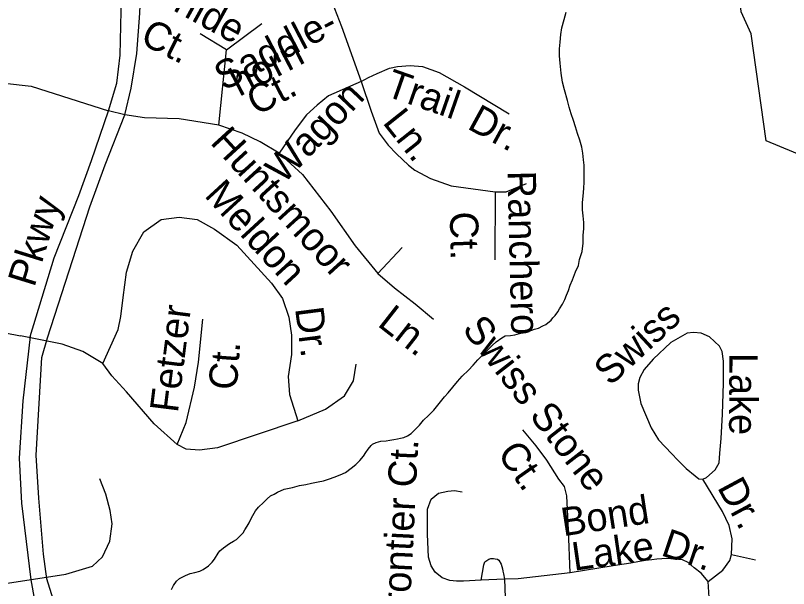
# Model space of a CAD drawing. Extents: x 2001466 to 2224147, y 644118 to 847247.
# Drawn here: x 2048135 to 2050726, y 738203 to 740122 of the extents above; entities that cross this region are included whole.
import ezdxf

# ---------------------------------------------------------------- set-up
doc = ezdxf.new("R2010")
doc.units = 0
for name, color, linetype in [('Exist Hydrographic Creek Single Shore', 7, 'Continuous'), ('Exist Hydrographic Misc Water Feature', 7, 'Continuous'), ('Exist Road Non-System Type 51', 7, 'Continuous'), ('Exist Road Non-System Type 51 Label', 7, 'Continuous')]:
    doc.layers.add(name, color=color, linetype=linetype)

msp = doc.modelspace()

# ---------------------------------------------------------------- linework, layer by layer
at = {"layer": 'Exist Hydrographic Creek Single Shore'}
msp.add_lwpolyline([(2050967.8, 739532.2), (2050893.2, 739602.3), (2050651, 739702.4), (2050601.2, 740061.1), (2050567.2, 740134), (2050542.2, 740400.2), (2050433.1, 740592.8), (2050433.1, 740750.2), (2050457.1, 740835), (2050457.1, 741068), (2050298.1, 741225.4), (2050257.1, 741318.1), (2050131, 741875.2)], dxfattribs=at)
at = {"layer": 'Exist Hydrographic Misc Water Feature'}
for points in [[(2049460.9, 738722), (2049478.8, 738740), (2049489, 738750.2), (2049502.7, 738766.3), (2049518.9, 738782.1), (2049537, 738800.1), (2049555, 738822.1), (2049572.7, 738844.2), (2049584.8, 738858.1), (2049616.8, 738896.3), (2049632.3, 738914.2), (2049652.8, 738934.2), (2049668.6, 738950.5), (2049684.4, 738968.4), (2049700.2, 738984.6), (2049720.5, 739004.7), (2049732.4, 739016.7), (2049746.4, 739028.8), (2049764.4, 739042.7), (2049776.3, 739048.6), (2049794.1, 739050.7), (2049808.5, 739052.6), (2049824.5, 739056.7), (2049844.2, 739062.6), (2049856.5, 739064.8), (2049874.5, 739071), (2049888.2, 739075), (2049902.4, 739083), (2049912.4, 739086.8), (2049930.5, 739101), (2049936, 739109.1), (2049944.2, 739116.8), (2049952.2, 739129), (2049958, 739139), (2049968.4, 739154.9), (2049976.2, 739171.2), (2049982.2, 739184.8), (2049987.9, 739201), (2049993.8, 739219.2), (2050002.1, 739237), (2050011.9, 739263.1), (2050021.9, 739285.1), (2050025.6, 739305.2), (2050033.8, 739331.2), (2050037.7, 739359), (2050037.7, 739385), (2050039.6, 739409), (2050039.6, 739428.9), (2050037.7, 739451.1), (2050035.5, 739471.3), (2050035.7, 739495.2), (2050037.7, 739517.2), (2050039.4, 739542.9), (2050041.4, 739564.9), (2050041.4, 739592.9), (2050041.4, 739620.9), (2050039.2, 739639.1), (2050036.9, 739660.9), (2050033, 739680.9), (2050026.9, 739705), (2050019.1, 739726.9), (2050011.3, 739748.8), (2050004.7, 739770.9), (2049996.9, 739793.1), (2049990.8, 739815.2), (2049984.6, 739836.8), (2049975, 739872.7), (2049968.6, 739898.8), (2049964.3, 739928.7), (2049960.6, 739962.9), (2049958.6, 739986.7), (2049958.4, 740010.7), (2049960.4, 740032.7), (2049962.7, 740058.8), (2049966.4, 740080.9), (2049974.4, 740108.9), (2049980.5, 740132.7)], [(2048657.9, 738198.8), (2048664.3, 738212.8), (2048674.1, 738226.8), (2048684, 738236.6), (2048704.3, 738246.5), (2048720.1, 738252.7), (2048736.1, 738256.7), (2048752.1, 738260.8), (2048764.2, 738266.7), (2048782, 738279), (2048794.1, 738290.9), (2048801.7, 738301.1), (2048814, 738320.7), (2048819.9, 738328.8), (2048831.8, 738339.1), (2048852.1, 738353.1), (2048865.7, 738361.2), (2048875.7, 738367), (2048885.7, 738377.2), (2048898.1, 738389.1), (2048904, 738399.2), (2048911.8, 738411), (2048917.7, 738423.1), (2048925.9, 738439.3), (2048939.7, 738463.1), (2048949.7, 738475), (2048965.5, 738491.2), (2048977.8, 738503.2), (2048989.7, 738513.2), (2049001.6, 738519), (2049013.3, 738525.4), (2049035.4, 738535.4), (2049063.1, 738541.3), (2049087.1, 738547.4), (2049107.4, 738551.3), (2049127.3, 738555.6), (2049149.4, 738559.5), (2049167.7, 738563.6), (2049187.4, 738569.6), (2049203.2, 738575.7), (2049223.3, 738583.6), (2049241.3, 738591.8), (2049259.4, 738605.7), (2049275.3, 738617.9), (2049289.1, 738632), (2049301.2, 738645.6), (2049309.2, 738657.8), (2049317.2, 738669.9), (2049327.2, 738681.8), (2049331.3, 738685.7), (2049343.4, 738691.9), (2049359.2, 738696), (2049377.1, 738697.8), (2049389.4, 738700), (2049403.3, 738701.9), (2049415, 738704.2), (2049425.2, 738705.9), (2049436.9, 738708.2), (2049449, 738714), (2049460.9, 738722)]]:
    msp.add_lwpolyline(points, dxfattribs=at)
at = {"layer": 'Exist Road Non-System Type 51'}
for p, q in [((2048842.3, 740007.5), (2048960.4, 740095.6)), ((2048842.3, 740007.5), (2048753.2, 740060.5)), ((2048815.9, 739754.8), (2048842.3, 740007.5)), ((2048500.7, 739789.5), (2048446.3, 739802.7)), ((2049742.7, 739531.9), (2049741.1, 739304)), ((2049349.8, 739257.9), (2049431.3, 739344.4)), ((2048100.2, 739059.3), (2048151.7, 739049.3)), ((2049773.4, 738233.6), (2049695.6, 738230.8)), ((2049773.4, 738233.6), (2049783.7, 737983))]:
    msp.add_line(p, q, dxfattribs=at)
for points in [[(2048183.8, 739046.9), (2048264.1, 739310.6), (2048346.5, 739518.7), (2048389.7, 739636.1), (2048446.3, 739802.7), (2048474.3, 739895.2), (2048485.9, 739989.3), (2048489.2, 740136.3), (2048489.7, 740287.5), (2048497.9, 740368.4), (2048507.8, 740426.2), (2048517.7, 740477.4), (2048539.2, 740555), (2048562.8, 740613.7), (2048593.7, 740690.9), (2048638.2, 740797.1), (2048668.3, 740840.3), (2048745.5, 740948.4), (2048807.2, 741007.6)], [(2048500.7, 739789.5), (2048522.2, 739879), (2048542, 739994.6), (2048551.9, 740130), (2048557.7, 740286.3)], [(2049188.6, 740187), (2049227.2, 740085.1), (2049293, 739901.4)], [(2049293, 739901.4), (2049317.8, 739914.6), (2049347.5, 739927.9), (2049388.7, 739946), (2049415.1, 739951), (2049458, 739954.3), (2049499.3, 739951), (2049555.4, 739931.2), (2049639.6, 739883.3), (2049789.9, 739792.4)], [(2047814.6, 739104.1), (2047777.4, 739639.3), (2047805.3, 739737), (2047893.7, 739834.7), (2048000.6, 739881.3), (2048098.3, 739895.2), (2048186.7, 739885.9), (2048446.3, 739802.7)], [(2049293, 739901.4), (2049184.1, 739853.5), (2049146.1, 739822.2), (2049109.8, 739789.1), (2049071.9, 739739.6), (2049019.1, 739661)], [(2049293, 739901.4), (2049326.6, 739801.4), (2049354.2, 739727.7), (2049383.9, 739688.1), (2049412, 739658.4), (2049451.6, 739620.4), (2049473.1, 739603.9), (2049525.9, 739575.8), (2049595.2, 739551), (2049742.7, 739531.9)], [(2048570.9, 737493.5), (2048494.7, 737608.8), (2048443.2, 737711.8), (2048362.9, 737879.5), (2048323.8, 737966.1), (2048239.4, 738235.6), (2048229.1, 738318), (2048212.6, 738505.4), (2048204.4, 738649.7), (2048222.9, 738976), (2048241.5, 739042.8), (2048338.2, 739339.4), (2048383.5, 739481.6), (2048435, 739621.7), (2048500.7, 739789.5)], [(2048815.9, 739754.8), (2048683, 739775.9), (2048567.2, 739779.4), (2048500.7, 739789.5)], [(2049019.1, 739661), (2048954.3, 739699.2), (2048894.5, 739727.5), (2048815.9, 739754.8)], [(2049019.1, 739661), (2049097.2, 739589.5), (2049191.9, 739466.4), (2049273.4, 739350.7), (2049349.8, 739257.9)], [(2049742.7, 739531.9), (2049769.1, 739531.9), (2049780, 739531.2), (2049847.7, 739559.3)], [(2048427.1, 738956.2), (2048478.7, 739070.3), (2048487.3, 739113.4), (2048495.9, 739178), (2048506.7, 739261.9), (2048528.2, 739333), (2048564.8, 739397.6), (2048622.8, 739438.5), (2048683.1, 739447.1), (2048743.3, 739438.5), (2048801.4, 739406.2), (2048876.7, 739352.4), (2048992.9, 739225.3), (2049029.4, 739173.7), (2049051, 739111.2), (2049059.6, 739051), (2049059.6, 738986.4), (2049048.8, 738913.2), (2049053.1, 738852.9), (2049081.1, 738764.6)], [(2049349.8, 739257.9), (2049404.7, 739209.3), (2049474.5, 739156.1), (2049536, 739104.5)], [(2048676.6, 738685), (2048706.7, 738758.2), (2048734.7, 738876.6), (2048747.6, 738960.5), (2048762.7, 739104.8)], [(2050451, 738574.1), (2050479.8, 738600.3), (2050492.9, 738623.6), (2050495.8, 738655.6), (2050500.2, 738705.1), (2050504.6, 738786.7), (2050507.5, 738890.1), (2050508.2, 738964.3), (2050503.1, 738996.4), (2050494.4, 739013.9), (2050461, 739045.6), (2050433.3, 739057.5), (2050407.1, 739060.5), (2050386.7, 739057.5), (2050331.4, 739026.4), (2050271.7, 738971.1), (2050242.4, 738936.2), (2050227.3, 738909.9), (2050222.1, 738888.8), (2050222.1, 738867.5), (2050230.8, 738822.6), (2050265.9, 738740.8), (2050289.7, 738700.6), (2050334.3, 738654.2), (2050353.2, 738633.8), (2050382.3, 738604.6), (2050412.9, 738579.9), (2050425, 738569.7), (2050438.5, 738568.6), (2050451, 738574.1)], [(2048183.8, 739046.9), (2048159.1, 738831.8), (2048146.8, 738639.4), (2048155, 738489), (2048185.9, 738231.4), (2048198.2, 738163.4), (2048266.2, 737957.8), (2048309.4, 737848.6), (2048383.5, 737695.4), (2048437.1, 737604.7), (2048535.1, 737458.8), (2048638.3, 737294.1), (2048696.9, 737188.1), (2048766.6, 737048.5), (2048833.6, 736895), (2048914.5, 736695.1), (2048989.1, 736533.6)], [(2048427.1, 738956.2), (2048360.4, 738997.1), (2048291.5, 739020.8), (2048151.7, 739049.3)], [(2048676.6, 738685), (2048599.2, 738753.9), (2048506.7, 738861.5), (2048457.2, 738915.3), (2048427.1, 738956.2)], [(2049081.1, 738764.6), (2049173.6, 738803.4), (2049238.1, 738848.6), (2049268.2, 738898.1), (2049276.9, 738954.1)], [(2049081.1, 738764.6), (2048812.2, 738674.2), (2048751.9, 738665.6), (2048706.7, 738669.9), (2048676.6, 738685)], [(2049993.8, 738255.4), (2049987.9, 738398.1), (2049983.3, 738513.2), (2049974.5, 738543.8), (2049955.6, 738568.5), (2049916.3, 738632.6), (2049880, 738680.7), (2049834.8, 738734.5)], [(2048005.5, 738204.5), (2048303, 738251.1), (2048392.7, 738277.7), (2048426, 738309.3), (2048450.9, 738360.8), (2048459.2, 738419), (2048452.6, 738463.9), (2048437.6, 738518.8), (2048417.7, 738570.4)], [(2050456.5, 738226), (2050506, 738264.2), (2050529.3, 738296.2), (2050535.1, 738316.6), (2050536.6, 738369), (2050526.4, 738414.2), (2050504.6, 738460.8), (2050438.5, 738568.6)], [(2049695.6, 738230.8), (2049636.6, 738227.8), (2049613.3, 738227.8), (2049590.1, 738229.2), (2049565.3, 738237.9), (2049542, 738256.9), (2049527.5, 738278.7), (2049518.7, 738307.8), (2049515.8, 738385), (2049515.8, 738468), (2049527.5, 738501.5), (2049552.2, 738521.9), (2049584.2, 738529.2), (2049606.1, 738530.7), (2049632.3, 738526.3)], [(2049695.6, 738230.8), (2049705, 738281.6), (2049707.9, 738291.8), (2049721, 738300.6)], [(2049721, 738300.6), (2049728.3, 738303.1), (2049737.1, 738303.1), (2049743.1, 738302.2), (2049750, 738300.5), (2049754.5, 738297.7), (2049763.2, 738284.5), (2049767.2, 738268.2), (2049768, 738260.9), (2049770, 738251.8), (2049773.4, 738233.6)], [(2050456.5, 738226), (2050433.3, 738254.5), (2050410, 738272), (2050389.6, 738289.5), (2050370.7, 738298.2), (2050318.3, 738303.5), (2050284.8, 738300.6), (2050267.4, 738299.1), (2050247, 738296.2), (2050226.6, 738293.3), (2050197.5, 738287.5), (2050137.8, 738278.7), (2049993.8, 738255.4)], [(2050535.1, 738316.6), (2050615.2, 738299.1)], [(2049993.8, 738255.4), (2049819.7, 738235.1), (2049773.4, 738233.6)], [(2050417.2, 737607.1), (2050442, 737742.5), (2050453.6, 737888.1), (2050466.7, 738065.8), (2050456.5, 738226)]]:
    msp.add_lwpolyline(points, dxfattribs=at)

# ---------------------------------------------------------------- texts
at = {"layer": 'Exist Road Non-System Type 51 Label'}
for s, rotation, p in [('Rawhide', 331.0546, (2048437.2, 740263.8)), ('Ct.', 333.3511, (2048548.1, 740030.6)), ('Saddle-', 27.4458, (2048832.9, 739868.4)), ('horn', 27.4458, (2048885, 739849.1)), ('Trail', 340.7498, (2049369.6, 739854.6)), ('Ct.', 27.4458, (2048941.8, 739785.1)), ('Wagon', 46.4889, (2049032.7, 739554.4)), ('Ln.', 308.437, (2049362.7, 739763)), ('Dr.', 331.3355, (2049645.4, 739745)), ('Huntsmoor', 312.4438, (2048784.3, 739695.1)), ('Meldon', 312.559, (2048765, 739517.7)), ('Ranchero', 271.3536, (2049784, 739601.1)), ('Pkwy', 72.8161, (2048197.8, 739209)), ('Ct.', 271.3536, (2049590.4, 739464.3)), ('Fetzer', 82.8703, (2048678.8, 738789)), ('Dr.', 277.3482, (2049071.6, 739140.7)), ('Ln.', 321.949, (2049344.6, 739084.7)), ('Swiss', 42.8072, (2050128.4, 738878.3)), ('Swiss Stone', 307.8936, (2049629.2, 739070.9)), ('Ct.', 85.7611, (2048876.3, 738865.5)), ('Lake', 269.7315, (2050527.8, 738992.1)), ('Frontier Ct.', 87.1065, (2049453.4, 738067.1)), ('Ct.', 305.1723, (2049747.1, 738654.5)), ('Dr.', 298.2687, (2050485.5, 738541.8)), ('Bond', 8.7462, (2049971.1, 738377.4)), ('Lake', 8.1983, (2050006.9, 738261.9)), ('Dr.', 341.2366, (2050294.5, 738314.9)), ('Crosswinds Dr.', 54.9667, (2050658.8, 737612))]:
    msp.add_text(s, height=95, rotation=rotation, dxfattribs=at).set_placement(p)

doc.saveas('drawing.dxf')
